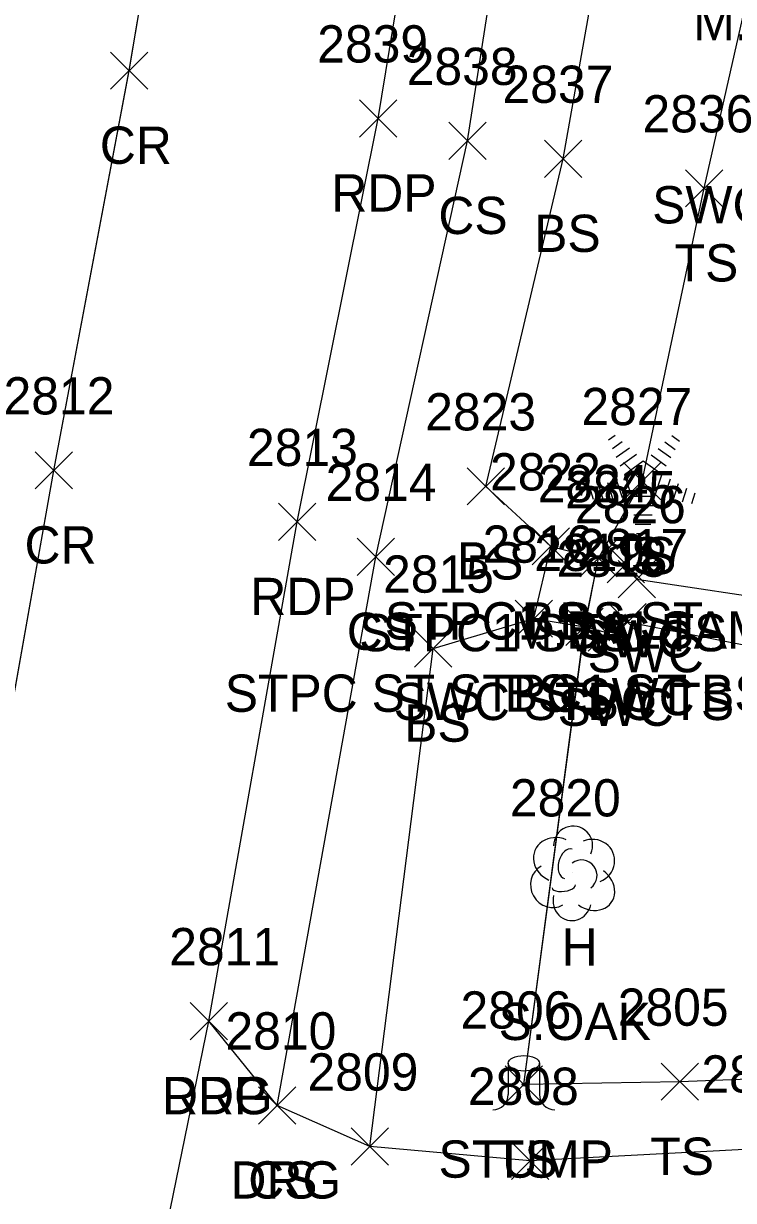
# Model space of a CAD drawing. Extents: x 1554668 to 1563881, y 831386 to 834374.
# Drawn here: x 1562251.5 to 1562289.6, y 832621.6 to 832684.7 of the extents above; entities that cross this region are included whole.
import ezdxf

# ---------------------------------------------------------------- set-up
doc = ezdxf.new("R2010")
doc.units = 0
for name, color, linetype in [('L_A', 7, 'Continuous'), ('L_C', 7, 'Continuous'), ('L_I', 7, 'Continuous'), ('L_TIC', 7, 'Continuous'), ('LBF', 7, 'Continuous'), ('LELB', 7, 'Continuous'), ('LTC', 7, 'Continuous'), ('LTD', 7, 'Continuous'), ('LTS', 7, 'Continuous'), ('P_A', 7, 'Continuous'), ('P_I', 7, 'Continuous'), ('P_TIC', 7, 'Continuous'), ('PET', 7, 'Continuous'), ('PRC', 7, 'Continuous'), ('R_A', 7, 'Continuous'), ('R_I', 7, 'Continuous'), ('R_TIC', 7, 'Continuous'), ('RDG', 7, 'Continuous'), ('RSW', 7, 'Continuous')]:
    doc.layers.add(name, color=color, linetype=linetype)

msp = doc.modelspace()

# ---------------------------------------------------------------- linework, layer by layer
at = {"layer": 'L_TIC'}
for points in [[(1562274.305, 832677.438), (1562276.305, 832679.438)], [(1562276.305, 832677.438), (1562274.305, 832679.438)], [(1562279.445, 832676.477), (1562281.445, 832678.477)], [(1562281.445, 832676.477), (1562279.445, 832678.477)], [(1562287.013, 832674.892), (1562289.013, 832676.892)], [(1562289.013, 832674.892), (1562287.013, 832676.892)], [(1562283.68, 832659.182), (1562285.68, 832661.182)], [(1562285.68, 832659.182), (1562283.68, 832661.182)], [(1562275.298, 832658.898), (1562277.298, 832660.898)], [(1562277.298, 832658.898), (1562275.298, 832660.898)], [(1562278.775, 832655.677), (1562280.775, 832657.677)], [(1562280.775, 832655.677), (1562278.775, 832657.677)], [(1562278.775, 832655.677), (1562280.775, 832657.677)], [(1562280.775, 832655.677), (1562278.775, 832657.677)], [(1562269.388, 832655.119), (1562271.388, 832657.119)], [(1562271.388, 832655.119), (1562269.388, 832657.119)], [(1562281.332, 832655.045), (1562283.332, 832657.045)], [(1562283.332, 832655.045), (1562281.332, 832657.045)], [(1562281.332, 832655.045), (1562283.332, 832657.045)], [(1562283.332, 832655.045), (1562281.332, 832657.045)], [(1562277.865, 832651.797), (1562279.865, 832653.797)], [(1562279.865, 832651.797), (1562277.865, 832653.797)], [(1562277.865, 832651.797), (1562279.865, 832653.797)], [(1562279.865, 832651.797), (1562277.865, 832653.797)], [(1562277.865, 832651.797), (1562279.865, 832653.797)], [(1562279.865, 832651.797), (1562277.865, 832653.797)], [(1562280.593, 832651.354), (1562282.593, 832653.354)], [(1562282.593, 832651.354), (1562280.593, 832653.354)], [(1562280.593, 832651.354), (1562282.593, 832653.354)], [(1562282.593, 832651.354), (1562280.593, 832653.354)], [(1562272.469, 832650.19), (1562274.469, 832652.19)], [(1562274.469, 832650.19), (1562272.469, 832652.19)], [(1562277.326, 832626.794), (1562279.326, 832628.794)], [(1562279.326, 832626.794), (1562277.326, 832628.794)], [(1562285.708, 832626.946), (1562287.708, 832628.946)], [(1562287.708, 832626.946), (1562285.708, 832628.946)], [(1562264.099, 832625.673), (1562266.099, 832627.673)], [(1562266.099, 832625.673), (1562264.099, 832627.673)], [(1562269.069, 832623.469), (1562271.069, 832625.469)], [(1562271.069, 832623.469), (1562269.069, 832625.469)]]:
    msp.add_lwpolyline(points, dxfattribs=at)
at = {"layer": 'LBF'}
for points in [[(1562278.865, 832652.797), (1562279.775, 832656.677), (1562282.332, 832656.045)], [(1562278.867, 832652.796), (1562279.776, 832656.676), (1562282.333, 832656.044)], [(1562278.867, 832652.796), (1562279.776, 832656.676), (1562282.333, 832656.044)], [(1562278.867, 832652.796), (1562279.776, 832656.676), (1562282.333, 832656.044)], [(1562278.865, 832652.797), (1562281.593, 832652.354)], [(1562278.867, 832652.796), (1562281.596, 832652.353)], [(1562278.867, 832652.796), (1562281.596, 832652.353)], [(1562278.867, 832652.796), (1562281.596, 832652.353)]]:
    msp.add_lwpolyline(points, dxfattribs=at)
at = {"layer": 'LELB'}
for points in [[(1562265.098, 832626.674), (1562270.393, 832656.119), (1562275.307, 832678.436), (1562280.771, 832713.502), (1562285.467, 832747.632), (1562291.733, 832786.42), (1562295.546, 832804.187), (1562301.548, 832814.193)], [(1562265.098, 832626.674), (1562270.393, 832656.119), (1562275.307, 832678.436), (1562280.771, 832713.502), (1562285.467, 832747.632), (1562291.733, 832786.42), (1562295.546, 832804.187), (1562301.548, 832814.193)], [(1562265.098, 832626.674), (1562270.393, 832656.119), (1562275.307, 832678.436), (1562280.771, 832713.502), (1562285.467, 832747.632), (1562291.733, 832786.42), (1562295.546, 832804.187), (1562301.548, 832814.193)], [(1562265.099, 832626.673), (1562270.388, 832656.119), (1562275.305, 832678.438), (1562280.768, 832713.503), (1562285.462, 832747.629), (1562291.73, 832786.42), (1562295.544, 832804.181), (1562301.546, 832814.186)], [(1562279.775, 832656.677), (1562276.298, 832659.898), (1562280.445, 832677.477), (1562286.521, 832711.763), (1562290.845, 832746.485), (1562296.936, 832776.259), (1562297.775, 832779.164)], [(1562279.776, 832656.676), (1562276.3, 832659.897), (1562280.448, 832677.476), (1562286.525, 832711.763), (1562290.85, 832746.487), (1562296.939, 832776.259), (1562297.78, 832779.166)], [(1562279.776, 832656.676), (1562276.3, 832659.897), (1562280.448, 832677.476), (1562286.525, 832711.763), (1562290.85, 832746.487), (1562296.939, 832776.259), (1562297.78, 832779.166)], [(1562279.776, 832656.676), (1562276.3, 832659.897), (1562280.448, 832677.476), (1562286.525, 832711.763), (1562290.85, 832746.487), (1562296.939, 832776.259), (1562297.78, 832779.166)], [(1562282.332, 832656.045), (1562284.68, 832660.182), (1562288.013, 832675.892), (1562295.711, 832709.979), (1562299.266, 832748.574)], [(1562282.333, 832656.044), (1562284.684, 832660.181), (1562288.016, 832675.892), (1562295.713, 832709.976), (1562299.269, 832748.573)], [(1562282.333, 832656.044), (1562284.684, 832660.181), (1562288.016, 832675.892), (1562295.713, 832709.976), (1562299.269, 832748.573)], [(1562282.333, 832656.044), (1562284.684, 832660.181), (1562288.016, 832675.892), (1562295.713, 832709.976), (1562299.269, 832748.573)], [(1562270.068, 832624.47), (1562273.47, 832651.189), (1562278.867, 832652.796)], [(1562270.068, 832624.47), (1562273.47, 832651.189), (1562278.867, 832652.796)], [(1562270.068, 832624.47), (1562273.47, 832651.189), (1562278.867, 832652.796)], [(1562270.069, 832624.469), (1562273.469, 832651.19), (1562278.865, 832652.797)], [(1562315.801, 832629.068), (1562286.708, 832627.946), (1562278.326, 832627.794), (1562281.593, 832652.354)], [(1562315.801, 832629.068), (1562286.708, 832627.946), (1562278.327, 832627.793), (1562281.596, 832652.353)], [(1562315.801, 832629.068), (1562286.708, 832627.946), (1562278.327, 832627.793), (1562281.596, 832652.353)], [(1562315.801, 832629.068), (1562286.708, 832627.946), (1562278.327, 832627.793), (1562281.596, 832652.353)]]:
    msp.add_lwpolyline(points, dxfattribs=at)
at = {"layer": 'LTC'}
for p, q in [((1562282.875, 832662.39), (1562283.23, 832662.647)), ((1562283.085, 832661.924), (1562283.614, 832662.308)), ((1562285.902, 832662.282), (1562286.452, 832661.883)), ((1562286.274, 832662.63), (1562286.693, 832662.326)), ((1562283.294, 832661.458), (1562283.998, 832661.97)), ((1562285.531, 832661.933), (1562286.211, 832661.44)), ((1562283.504, 832660.993), (1562284.382, 832661.631)), ((1562283.729, 832660.538), (1562284.74, 832661.272)), ((1562284.74, 832661.272), (1562285.737, 832660.547)), ((1562285.16, 832661.585), (1562285.97, 832660.996)), ((1562283.729, 832660.538), (1562284.116, 832659.344)), ((1562285.737, 832660.547), (1562285.346, 832659.344)), ((1562282.363, 832659.886), (1562282.575, 832659.234)), ((1562282.819, 832660.102), (1562283.09, 832659.267)), ((1562283.274, 832660.318), (1562283.605, 832659.299)), ((1562286.175, 832660.276), (1562285.837, 832659.237)), ((1562286.619, 832660.026), (1562286.332, 832659.141)), ((1562287.064, 832659.776), (1562286.827, 832659.046)), ((1562281.908, 832659.669), (1562282.06, 832659.201)), ((1562285.346, 832659.344), (1562284.116, 832659.344)), ((1562287.508, 832659.526), (1562287.321, 832658.951)), ((1562285.308, 832658.844), (1562284.163, 832658.844)), ((1562285.224, 832658.344), (1562284.236, 832658.344)), ((1562285.14, 832657.844), (1562284.309, 832657.844)), ((1562285.056, 832657.344), (1562284.381, 832657.344))]:
    msp.add_line(p, q, dxfattribs=at)
at = {"layer": 'LTD'}
msp.add_line((1562280.931, 832639.181), (1562280.931, 832639.181), dxfattribs=at)
msp.add_line((1562280.931, 832639.181), (1562280.931, 832639.181), dxfattribs=at)
msp.add_arc((1562280.977, 832640.615), 1.047, 335.52715, 180.95627, dxfattribs=at)
for centre, major_axis, ratio, start_param, end_param in [((1562280.139, 832639.848), (1.21, -0.512), 0.895232, 1.570796, 4.712389), ((1562281.972, 832639.765), (-1.141, -0.483), 0.949671, 1.570796, 4.712389), ((1562280.722, 832639.639), (-0.208, -0.792), 0.645439, 3.141593, 6.283185), ((1562281.431, 832639.015), (-0.5, 0.667), 0.989748, 3.141593, 6.283185), ((1562279.847, 832638.473), (0.584, -1.042), 0.959034, 3.141593, 6.283185), ((1562281.931, 832638.348), (-1.09, 0.792), 0.841452, 1.570796, 4.712389), ((1562280.472, 832638.431), (-0.625, -0.083), 0.423636, 0, 3.141593), ((1562280.931, 832637.681), (0.265, 1.061), 0.942809, 1.570796, 4.712389)]:
    msp.add_ellipse(centre, major_axis=major_axis, ratio=ratio, start_param=start_param, end_param=end_param, dxfattribs=at)
at = {"layer": 'LTS'}
for p, q in [((1562277.497, 832628.933), (1562277.497, 832627.267)), ((1562279.164, 832628.767), (1562279.164, 832628.933)), ((1562279.164, 832628.933), (1562279.164, 832627.267)), ((1562278.331, 832627.791), (1562278.331, 832627.791)), ((1562278.331, 832627.791), (1562278.331, 832627.791)), ((1562278.331, 832627.767), (1562278.331, 832627.767))]:
    msp.add_line(p, q, dxfattribs=at)
msp.add_circle((1562278.331, 832627.791), 0.0833, dxfattribs=at)
for centre, start, end in [((1562276.664, 832627.267), 270, 360), ((1562279.997, 832627.267), 180, 270)]:
    msp.add_arc(centre, 0.833, start, end, dxfattribs=at)
msp.add_ellipse((1562278.331, 832628.933), major_axis=(-0.833, 0), ratio=0.5, dxfattribs=at)
at = {"layer": 'P_TIC'}
for points in [[(1562256.145, 832681.206), (1562258.145, 832683.206)], [(1562258.145, 832681.206), (1562256.145, 832683.206)], [(1562269.512, 832678.644), (1562271.512, 832680.644)], [(1562271.512, 832678.644), (1562269.512, 832680.644)], [(1562252.104, 832659.756), (1562254.104, 832661.756)], [(1562254.104, 832659.756), (1562252.104, 832661.756)], [(1562265.166, 832656.988), (1562267.166, 832658.988)], [(1562267.166, 832656.988), (1562265.166, 832658.988)], [(1562260.428, 832630.195), (1562262.428, 832632.195)], [(1562262.428, 832630.195), (1562260.428, 832632.195)]]:
    msp.add_lwpolyline(points, dxfattribs=at)
at = {"layer": 'PET'}
for points in [[(1562193.167, 832267.13), (1562201.146, 832309.703), (1562207.218, 832342.575), (1562208.538, 832349.445), (1562211.679, 832366.094), (1562212.836, 832373.113), (1562216.871, 832394.677), (1562221.784, 832421.25), (1562225.693, 832442.111), (1562233.351, 832484.078), (1562234.186, 832488.931), (1562241.957, 832528.547), (1562242.008, 832533.059), (1562244.222, 832536.962), (1562248.062, 832556.9), (1562257.295, 832610.994), (1562261.428, 832631.195), (1562266.166, 832657.988), (1562270.512, 832679.644), (1562276.163, 832714.072), (1562282.459, 832748.505), (1562288.68, 832787.056), (1562293.2, 832810.286), (1562300.396, 832850.568)], [(1562193.171, 832267.13), (1562201.149, 832309.703), (1562207.222, 832342.574), (1562208.542, 832349.444), (1562211.683, 832366.093), (1562212.84, 832373.112), (1562216.874, 832394.674), (1562221.788, 832421.249), (1562225.694, 832442.106), (1562233.354, 832484.072), (1562234.19, 832488.925), (1562241.961, 832528.547), (1562242.013, 832533.06), (1562244.225, 832536.956), (1562248.066, 832556.896), (1562257.301, 832610.991), (1562261.43, 832631.195), (1562266.171, 832657.989), (1562270.514, 832679.643), (1562276.166, 832714.07), (1562282.463, 832748.508), (1562288.682, 832787.054), (1562293.205, 832810.287), (1562300.398, 832850.573)], [(1562193.171, 832267.13), (1562201.149, 832309.703), (1562207.222, 832342.574), (1562208.542, 832349.444), (1562211.683, 832366.093), (1562212.84, 832373.112), (1562216.874, 832394.674), (1562221.788, 832421.249), (1562225.694, 832442.106), (1562233.354, 832484.072), (1562234.19, 832488.925), (1562241.961, 832528.547), (1562242.013, 832533.06), (1562244.225, 832536.956), (1562248.066, 832556.896), (1562257.301, 832610.991), (1562261.43, 832631.195), (1562266.171, 832657.989), (1562270.514, 832679.643), (1562276.166, 832714.07), (1562282.463, 832748.508), (1562288.682, 832787.054), (1562293.205, 832810.287), (1562300.398, 832850.573)], [(1562193.171, 832267.13), (1562201.149, 832309.703), (1562207.222, 832342.574), (1562208.542, 832349.444), (1562211.683, 832366.093), (1562212.84, 832373.112), (1562216.874, 832394.674), (1562221.788, 832421.249), (1562225.694, 832442.106), (1562233.354, 832484.072), (1562234.19, 832488.925), (1562241.961, 832528.547), (1562242.013, 832533.06), (1562244.225, 832536.956), (1562248.066, 832556.896), (1562257.301, 832610.991), (1562261.43, 832631.195), (1562266.171, 832657.989), (1562270.514, 832679.643), (1562276.166, 832714.07), (1562282.463, 832748.508), (1562288.682, 832787.054), (1562293.205, 832810.287), (1562300.398, 832850.573)]]:
    msp.add_lwpolyline(points, dxfattribs=at)
at = {"layer": 'PRC'}
for points in [[(1562110.411, 831900.561), (1562120.308, 831948.457), (1562125.632, 831978.446), (1562135.485, 832029.35), (1562141.594, 832061.08), (1562148.973, 832098.697), (1562154.265, 832127.132), (1562163.42, 832175.531), (1562172.445, 832223.752), (1562181.394, 832270.005), (1562188.915, 832310.797), (1562198.31, 832360.399), (1562204.785, 832396.81), (1562210.164, 832423.469), (1562217.979, 832466.497), (1562228.735, 832524.397), (1562236.126, 832565.741), (1562244.769, 832613.731), (1562253.108, 832660.756), (1562257.149, 832682.207), (1562263.128, 832717.528), (1562269.494, 832752.574), (1562275.778, 832790.076), (1562288.132, 832857.633)], [(1562110.411, 831900.561), (1562120.308, 831948.457), (1562125.632, 831978.446), (1562135.485, 832029.35), (1562141.594, 832061.08), (1562148.973, 832098.697), (1562154.265, 832127.132), (1562163.42, 832175.531), (1562172.445, 832223.752), (1562181.394, 832270.005), (1562188.915, 832310.797), (1562198.31, 832360.399), (1562204.785, 832396.81), (1562210.164, 832423.469), (1562217.979, 832466.497), (1562228.735, 832524.397), (1562236.126, 832565.741), (1562244.769, 832613.731), (1562253.108, 832660.756), (1562257.149, 832682.207), (1562263.128, 832717.528), (1562269.494, 832752.574), (1562275.778, 832790.076), (1562288.132, 832857.633)], [(1562110.411, 831900.561), (1562120.308, 831948.457), (1562125.632, 831978.446), (1562135.485, 832029.35), (1562141.594, 832061.08), (1562148.973, 832098.697), (1562154.265, 832127.132), (1562163.42, 832175.531), (1562172.445, 832223.752), (1562181.394, 832270.005), (1562188.915, 832310.797), (1562198.31, 832360.399), (1562204.785, 832396.81), (1562210.164, 832423.469), (1562217.979, 832466.497), (1562228.735, 832524.397), (1562236.126, 832565.741), (1562244.769, 832613.731), (1562253.108, 832660.756), (1562257.149, 832682.207), (1562263.128, 832717.528), (1562269.494, 832752.574), (1562275.778, 832790.076), (1562288.132, 832857.633)], [(1562110.416, 831900.563), (1562120.309, 831948.456), (1562125.634, 831978.446), (1562135.488, 832029.349), (1562141.594, 832061.08), (1562148.971, 832098.698), (1562154.265, 832127.137), (1562163.419, 832175.534), (1562172.445, 832223.751), (1562181.389, 832270.011), (1562188.91, 832310.801), (1562198.306, 832360.397), (1562204.781, 832396.813), (1562210.163, 832423.475), (1562217.975, 832466.5), (1562228.731, 832524.404), (1562236.122, 832565.744), (1562244.766, 832613.73), (1562253.104, 832660.756), (1562257.145, 832682.206), (1562263.124, 832717.525), (1562269.49, 832752.57), (1562275.776, 832790.077), (1562288.125, 832857.632)]]:
    msp.add_lwpolyline(points, dxfattribs=at)
at = {"layer": 'R_TIC'}
for points in [[(1562281.332, 832655.045), (1562283.332, 832657.045)], [(1562283.332, 832655.045), (1562281.332, 832657.045)], [(1562282.81, 832654.714), (1562284.81, 832656.714)], [(1562284.81, 832654.714), (1562282.81, 832656.714)], [(1562283.388, 832653.916), (1562285.388, 832655.916)], [(1562285.388, 832653.916), (1562283.388, 832655.916)], [(1562282.893, 832651.613), (1562284.893, 832653.613)], [(1562284.893, 832651.613), (1562282.893, 832653.613)], [(1562280.593, 832651.354), (1562282.593, 832653.354)], [(1562282.593, 832651.354), (1562280.593, 832653.354)], [(1562281.779, 832651.043), (1562283.779, 832653.043)], [(1562283.779, 832651.043), (1562281.779, 832653.043)], [(1562260.428, 832630.195), (1562262.428, 832632.195)], [(1562262.428, 832630.195), (1562260.428, 832632.195)], [(1562264.099, 832625.673), (1562266.099, 832627.673)], [(1562266.099, 832625.673), (1562264.099, 832627.673)], [(1562269.069, 832623.469), (1562271.069, 832625.469)], [(1562271.069, 832623.469), (1562269.069, 832625.469)], [(1562277.67, 832622.702), (1562279.67, 832624.702)], [(1562279.67, 832622.702), (1562277.67, 832624.702)]]:
    msp.add_lwpolyline(points, dxfattribs=at)
at = {"layer": 'RDG'}
for points in [[(1562326.971, 832630.203), (1562315.801, 832629.068), (1562291.198, 832624.361), (1562278.67, 832623.702), (1562270.069, 832624.469), (1562265.099, 832626.673), (1562261.428, 832631.195)], [(1562326.975, 832630.202), (1562315.801, 832629.068), (1562291.197, 832624.361), (1562278.676, 832623.701), (1562270.068, 832624.47), (1562265.098, 832626.674), (1562261.43, 832631.195)], [(1562326.975, 832630.202), (1562315.801, 832629.068), (1562291.197, 832624.361), (1562278.676, 832623.701), (1562270.068, 832624.47), (1562265.098, 832626.674), (1562261.43, 832631.195)], [(1562326.975, 832630.202), (1562315.801, 832629.068), (1562291.197, 832624.361), (1562278.676, 832623.701), (1562270.068, 832624.47), (1562265.098, 832626.674), (1562261.43, 832631.195)]]:
    msp.add_lwpolyline(points, dxfattribs=at)
at = {"layer": 'RSW'}
for points in [[(1562305.077, 832647.86), (1562302.34, 832648.956), (1562283.893, 832652.613), (1562282.779, 832652.043), (1562281.593, 832652.354), (1562282.332, 832656.045), (1562283.81, 832655.714), (1562284.388, 832654.916), (1562292.959, 832653.632), (1562298.126, 832679.008)], [(1562305.082, 832647.859), (1562302.34, 832648.955), (1562283.895, 832652.612), (1562282.781, 832652.042), (1562281.596, 832652.353), (1562282.333, 832656.044), (1562283.813, 832655.713), (1562284.387, 832654.914), (1562292.959, 832653.631), (1562298.129, 832679.008)], [(1562305.082, 832647.859), (1562302.34, 832648.955), (1562283.895, 832652.612), (1562282.781, 832652.042), (1562281.596, 832652.353), (1562282.333, 832656.044), (1562283.813, 832655.713), (1562284.387, 832654.914), (1562292.959, 832653.631), (1562298.129, 832679.008)], [(1562305.082, 832647.859), (1562302.34, 832648.955), (1562283.895, 832652.612), (1562282.781, 832652.042), (1562281.596, 832652.353), (1562282.333, 832656.044), (1562283.813, 832655.713), (1562284.387, 832654.914), (1562292.959, 832653.631), (1562298.129, 832679.008)]]:
    msp.add_lwpolyline(points, dxfattribs=at)

# ---------------------------------------------------------------- texts
at = {"layer": 'L_A'}
for s, p in [('CS', (1562273.746, 832673.438)), ('BS', (1562278.886, 832672.477)), ('TS', (1562286.422, 832670.892)), ('BS', (1562274.739, 832654.898)), ('TS', (1562283.089, 832655.182)), ('S', (1562284.066, 832655.182)), ('STPC1 BS ST', (1562270.869, 832651.677)), ('BS', (1562278.216, 832651.677)), ('CS', (1562268.829, 832651.119)), ('STPC1 SWC TS ST', (1562269.49, 832651.045)), ('TS', (1562280.742, 832651.045)), ('STPC ST STPC1 ST BS', (1562262.282, 832647.797)), ('STPC ST STPC1 ST BS', (1562262.282, 832647.797)), ('BS', (1562277.306, 832647.797)), ('SWC STPC TS', (1562271.342, 832647.354)), ('TS', (1562280.003, 832647.354)), ('BS', (1562271.91, 832646.19)), ('H', (1562280.364, 832634.181)), ('STUMP', (1562273.751, 832622.794)), ('TS', (1562276.736, 832622.794)), ('TS', (1562285.118, 832622.946)), ('CS', (1562263.54, 832621.673))]:
    msp.add_text(s, height=2, dxfattribs=at).set_placement(p)
at = {"layer": 'L_C'}
for s, p in [('M.OAK', (1562287.423, 832683.841)), ('M.BALSAM', (1562277.641, 832651.182)), ('S.OAK', (1562276.978, 832630.181))]:
    msp.add_text(s, height=2, dxfattribs=at).set_placement(p)
at = {"layer": 'L_I'}
for s, p in [('2838', (1562272.045, 832681.438)), ('2837', (1562277.185, 832680.477)), ('2836', (1562284.698, 832678.892)), ('2823', (1562273.038, 832662.898)), ('2827', (1562281.42, 832663.182)), ('2827', (1562281.42, 832663.182)), ('2822', (1562276.515, 832659.677)), ('2822', (1562276.515, 832659.677)), ('2814', (1562267.695, 832659.119)), ('2824', (1562279.073, 832659.045)), ('2824', (1562279.073, 832659.045)), ('2816', (1562276.117, 832655.797)), ('2816', (1562276.117, 832655.797)), ('2816', (1562276.117, 832655.797)), ('2819', (1562278.893, 832655.354)), ('2819', (1562278.893, 832655.354)), ('2815', (1562270.776, 832654.19)), ('2820', (1562277.584, 832642.181)), ('2806', (1562274.932, 832630.794)), ('2806', (1562274.932, 832630.794)), ('2805', (1562283.37, 832630.946)), ('2810', (1562262.319, 832629.673)), ('2809', (1562266.722, 832627.469))]:
    msp.add_text(s, height=2, dxfattribs=at).set_placement(p)
at = {"layer": 'LTC'}
msp.add_text('.', height=1.037, rotation=270, dxfattribs=at).set_placement((1562284.623, 832660.286))
at = {"layer": 'P_A'}
for s, p in [('CR', (1562255.578, 832677.206)), ('RDP', (1562268, 832674.644)), ('CR', (1562251.537, 832655.756)), ('RDP', (1562263.654, 832652.988)), ('RDP', (1562258.916, 832626.195))]:
    msp.add_text(s, height=2, dxfattribs=at).set_placement(p)
at = {"layer": 'P_I'}
for s, p in [('2839', (1562267.244, 832682.644)), ('2812', (1562250.411, 832663.756)), ('2813', (1562263.473, 832660.988)), ('2811', (1562259.302, 832634.195))]:
    msp.add_text(s, height=2, dxfattribs=at).set_placement(p)
at = {"layer": 'R_A'}
for s, p in [('SWC SWC1 GDN ST', (1562285.22, 832674.008)), ('SWC SWC1 GDN ST', (1562285.22, 832674.008)), ('STPC1 SWC TS ST', (1562269.49, 832651.045)), ('SWC', (1562281.172, 832650.714)), ('SWC', (1562281.751, 832649.916)), ('SWC', (1562281.256, 832647.613)), ('SWC STPC TS', (1562271.342, 832647.354)), ('SWC', (1562280.141, 832647.043)), ('DRG', (1562258.916, 832626.195)), ('DRG', (1562262.587, 832621.673))]:
    msp.add_text(s, height=2, dxfattribs=at).set_placement(p)
at = {"layer": 'R_I'}
for s, p in [('2824', (1562279.073, 832659.045)), ('2825', (1562280.55, 832658.714)), ('2826', (1562281.073, 832657.916)), ('2819', (1562278.893, 832655.354)), ('2817', (1562281.2, 832655.613)), ('2818', (1562280.086, 832655.043)), ('2811', (1562259.302, 832634.195)), ('2810', (1562262.319, 832629.673)), ('2809', (1562266.722, 832627.469)), ('2807', (1562287.86, 832627.361)), ('2808', (1562275.331, 832626.702))]:
    msp.add_text(s, height=2, dxfattribs=at).set_placement(p)

doc.saveas('drawing.dxf')
